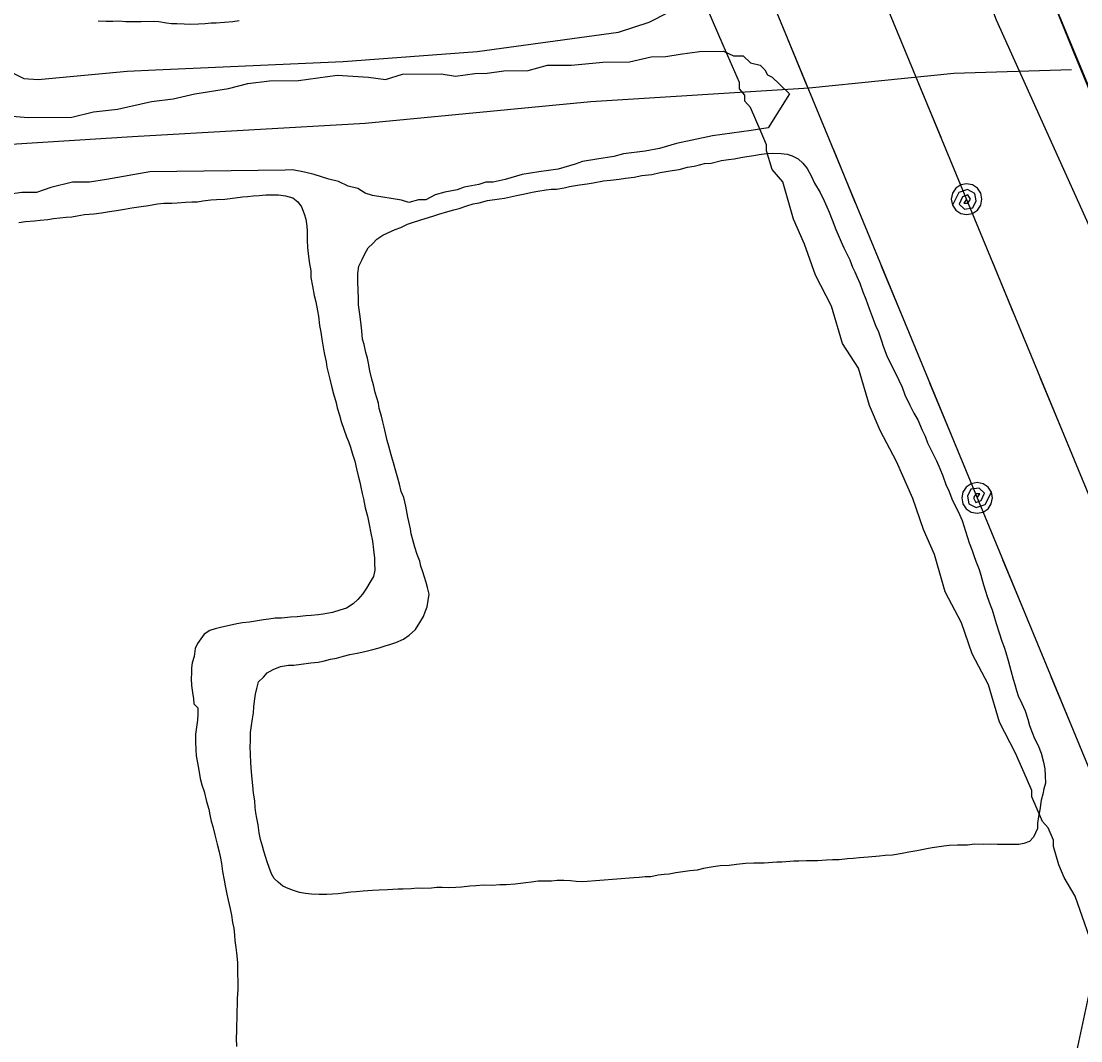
# Model space of a CAD drawing. Extents: x 3329297 to 3367176, y 649250 to 674653.
# Drawn here: x 3344052 to 3344672, y 663241 to 663837 of the extents above; entities that cross this region are included whole.
import ezdxf

# ---------------------------------------------------------------- set-up
doc = ezdxf.new("R2010")
doc.units = 0
for name, color, linetype in [('V-DTCH-CNTR', 7, 'Continuous'), ('V-RAIL-TRAK', 7, 'Continuous'), ('V-ROAD-CNTR', 7, 'Continuous'), ('V-SITE-VEGE', 7, 'Continuous'), ('V-TOPO-SHOR', 7, 'Continuous'), ('V-UTIL-LINE', 7, 'Continuous')]:
    doc.layers.add(name, color=color, linetype=linetype)

msp = doc.modelspace()

# ---------------------------------------------------------------- linework, layer by layer
at = {"layer": 'V-DTCH-CNTR'}
msp.add_lwpolyline([(3344007.01, 663826.9), (3344053.19, 663803.82), (3344061.54, 663803.22), (3344113.64, 663808.03), (3344130.31, 663808.92), (3344240.13, 663813.73), (3344318.64, 663819.54), (3344401.25, 663830.97), (3344419.26, 663836.75), (3344430.32, 663842.45)], dxfattribs=at)
at = {"layer": 'V-RAIL-TRAK'}
msp.add_lwpolyline([(3345872.39, 660898.26), (3345202.62, 662524.79), (3345202.63, 662524.76), (3343834.7, 665838.96), (3343834.66, 665839.05), (3342962.13, 667964.33), (3342962.13, 667964.33), (3342142.3, 669950.69), (3342142.3, 669950.69), (3341846.64, 670653.15)], dxfattribs=at)
msp.add_arc((6548955.17, 1986802.12), 3466661.35, 202.39858103, 202.45783936, dxfattribs=at)
at = {"layer": 'V-ROAD-CNTR'}
msp.add_arc((64166487.83, 25668654.34), 65761050.37, 202.3471200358, 202.3499144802, dxfattribs=at)
at = {"layer": 'V-SITE-VEGE'}
for points in [[(3344041.64, 663782.2), (3344055.8, 663780.96), (3344081.27, 663781.26), (3344093.97, 663784.25), (3344108.1, 663785.84), (3344127.86, 663790.32), (3344140.58, 663791.89), (3344153.28, 663794.87), (3344173.05, 663797.94), (3344184.34, 663800.91), (3344197.06, 663802.48), (3344214.04, 663802.69), (3344236.64, 663805.79), (3344255.05, 663804.59), (3344264.97, 663803.3), (3344274.85, 663806.25), (3344297.48, 663806.52), (3344305.99, 663805.21), (3344317.29, 663806.76), (3344324.37, 663806.85), (3344334.25, 663808.38), (3344348.41, 663808.55), (3344359.69, 663811.52), (3344373.84, 663811.69), (3344392.22, 663813.33), (3344407.78, 663813.51), (3344420.48, 663816.5), (3344428.97, 663816.6), (3344437.44, 663818.12), (3344448.75, 663819.67), (3344462.89, 663819.84), (3344468.59, 663817.08), (3344474.25, 663817.15), (3344478.54, 663812.95), (3344484.22, 663811.61), (3344487.08, 663808.81), (3344488.53, 663806), (3344491.38, 663804.62), (3344495.68, 663800.43)], [(3344495.68, 663800.43), (3344501.41, 663794.83), (3344488.91, 663774.87), (3344479.02, 663773.34), (3344456.42, 663770.23), (3344435.24, 663765.73), (3344425.38, 663762.78), (3344416.9, 663761.27), (3344404.19, 663759.7), (3344398.54, 663758.21), (3344388.65, 663756.68), (3344380.18, 663755.16), (3344375.96, 663753.69), (3344366.08, 663750.74), (3344354.78, 663749.19), (3344344.9, 663747.66), (3344335.02, 663744.71), (3344327.97, 663743.21), (3344323.72, 663743.16), (3344319.49, 663741.69), (3344311.02, 663740.17), (3344306.79, 663738.71), (3344299.74, 663737.21), (3344294.09, 663735.72), (3344288.47, 663732.83), (3344284.22, 663732.77), (3344278.58, 663731.29), (3344274.32, 663732.65), (3344257.31, 663735.28), (3344253.04, 663736.64), (3344248.76, 663739.42), (3344243.09, 663740.77), (3344237.39, 663743.53), (3344231.72, 663744.88), (3344223.19, 663747.6), (3344217.52, 663748.95), (3344210.43, 663750.28), (3344206.18, 663750.23), (3344126.94, 663749.27), (3344101.52, 663744.72), (3344091.64, 663743.18), (3344081.73, 663743.06), (3344069.03, 663740.08), (3344060.58, 663737.15), (3344052.09, 663737.04), (3344040.79, 663735.49)]]:
    msp.add_lwpolyline(points, dxfattribs=at)
at = {"layer": 'V-TOPO-SHOR'}
for points in [[(3344484.03, 664185.03), (3344573, 663968.71), (3344622.45, 663838.07), (3344678.92, 663713.06), (3344741.06, 663559.95), (3344751.14, 663533)], [(3344179.26, 663837.46), (3344175.56, 663836.95), (3344170.69, 663836.66), (3344165.83, 663836.14), (3344162.82, 663836.1), (3344159.34, 663835.83), (3344155.41, 663835.55), (3344151, 663835.49), (3344147.06, 663835.68), (3344142.66, 663835.86), (3344139.64, 663835.82), (3344136.62, 663836.24), (3344132.21, 663836.89), (3344129.2, 663837.08), (3344121.78, 663836.99), (3344116.45, 663836.93), (3344112.97, 663836.89), (3344108.79, 663837.3), (3344105.32, 663837.26), (3344101.38, 663837.21), (3344096.74, 663837.39)], [(3343498.79, 663645.52), (3343504.4, 663699.14), (3343506.38, 663707.5), (3343507.04, 663710.29), (3343511.18, 663713.12), (3343598.68, 663723.22), (3343725.78, 663735.89), (3343851.4, 663756.87), (3344008.48, 663762.95), (3344116.88, 663769.82), (3344253.08, 663777.72), (3344385.05, 663790.44), (3344512.91, 663798.25), (3344597.64, 663806.92), (3344666.46, 663809.14)], [(3344445.69, 663752.59), (3344448.7, 663753.33), (3344451.7, 663754.06), (3344455.64, 663754.34), (3344461.65, 663755.8), (3344465.81, 663756.32), (3344469.05, 663756.82), (3344472.98, 663757.56), (3344476.45, 663758.07), (3344480.62, 663758.81), (3344483.63, 663759.31), (3344488.02, 663759.83), (3344491.73, 663760.1), (3344496.6, 663759.93), (3344500.08, 663759.51), (3344503.1, 663758.62), (3344506.6, 663756.81), (3344509.18, 663754.29), (3344511.77, 663751.08), (3344514.38, 663746.47), (3344516.05, 663742.55), (3344519.36, 663737.03), (3344521.74, 663732.19), (3344523.4, 663728.73), (3344524.6, 663725.5), (3344526.5, 663721.12), (3344528.66, 663715.35), (3344530.57, 663710.97), (3344531.76, 663708.2), (3344533.2, 663704.74), (3344534.62, 663701.98), (3344536.76, 663697.6), (3344538.43, 663693.45), (3344539.62, 663690.68), (3344540.82, 663687.92), (3344542.72, 663684), (3344544.4, 663678.92), (3344546.07, 663674.76), (3344548, 663669.22), (3344550.39, 663663), (3344551.82, 663659.3), (3344553.49, 663655.62), (3344555.41, 663650.31), (3344556.38, 663647.07), (3344558.53, 663641.54), (3344560.43, 663637.39), (3344562.57, 663633.24), (3344565.42, 663627.25), (3344567.33, 663623.1), (3344569, 663618.72), (3344571.86, 663612.72), (3344574.24, 663607.89), (3344576.6, 663603.97), (3344579.22, 663597.98), (3344580.89, 663594.52), (3344582.33, 663590.6), (3344585.41, 663584.38), (3344587.55, 663580), (3344589.46, 663575.62), (3344591.14, 663571.23), (3344593.05, 663566.16), (3344594.72, 663562.47), (3344596.87, 663556.93), (3344599.25, 663552.33), (3344600.91, 663548.63), (3344602.58, 663545.18), (3344604.5, 663538.94), (3344605.71, 663535.25), (3344606.68, 663532.02), (3344608.35, 663527.63), (3344609.32, 663524.63), (3344610.51, 663521.4), (3344612.43, 663516.55), (3344613.4, 663513.09), (3344615.08, 663507.55), (3344616.29, 663503.85), (3344617.25, 663500.62), (3344618.94, 663495.77), (3344620.13, 663492.77), (3344621.1, 663489.54), (3344622.54, 663484.92), (3344624.23, 663479.38), (3344625.68, 663474.53), (3344627.12, 663471.07), (3344628.08, 663467.83), (3344629.53, 663463.22), (3344630.99, 663457.44), (3344632.44, 663452.36), (3344633.41, 663449.12), (3344634.38, 663445.66), (3344635.34, 663442.43), (3344637.48, 663438.05), (3344639.39, 663433.67), (3344641.07, 663428.82), (3344642.04, 663425.12), (3344643.48, 663420.97), (3344644.92, 663417.51), (3344647.05, 663413.36), (3344648.73, 663408.98), (3344650.18, 663403.66), (3344650.93, 663399.73)], [(3344282.54, 663481.27), (3344285.04, 663485.48), (3344287.08, 663488.98), (3344288.21, 663491.77), (3344289.33, 663494.57), (3344289.99, 663498.29), (3344290.4, 663502), (3344289.43, 663505.93), (3344288.7, 663508.93), (3344287.73, 663511.93), (3344286.77, 663515.17), (3344285.57, 663518.4), (3344285.07, 663521.41), (3344283.4, 663525.33), (3344282.19, 663529.48), (3344280.98, 663533.87), (3344280.01, 663537.34), (3344279.51, 663540.35), (3344278.04, 663547.05), (3344276.8, 663553.53), (3344275.58, 663558.61), (3344274.15, 663562.07), (3344273.17, 663566.46), (3344272.2, 663569.93), (3344270.99, 663574.08), (3344270.02, 663577.55), (3344268.33, 663583.56), (3344266.87, 663588.64), (3344265.91, 663591.87), (3344264.19, 663599.73), (3344263.45, 663602.97), (3344262.49, 663606.2), (3344261.28, 663610.59), (3344260.77, 663613.83), (3344258.84, 663620.07), (3344257.86, 663624.46), (3344256.89, 663627.93), (3344255.68, 663632.78), (3344254.93, 663637.17), (3344254.43, 663640.18), (3344253.46, 663643.41), (3344252.48, 663648.04), (3344251.51, 663651.27), (3344250.99, 663656.13), (3344250.46, 663661.46), (3344249.95, 663665.86), (3344249.18, 663671.41), (3344249.14, 663675.12), (3344248.85, 663679.98), (3344248.79, 663684.85), (3344248.73, 663689.71), (3344249.37, 663693.9), (3344251.18, 663697.86), (3344252.76, 663701.12), (3344254.81, 663704.62), (3344257.56, 663707.21), (3344259.85, 663709.78), (3344263.29, 663712.14), (3344266.29, 663713.57), (3344270.67, 663715.48), (3344273.9, 663716.68), (3344277.82, 663718.58), (3344280.82, 663719.54), (3344284.97, 663720.98), (3344288.21, 663721.95), (3344292.6, 663723.16), (3344296.06, 663724.36), (3344301.37, 663726.05), (3344304.84, 663727.02), (3344308.07, 663727.75), (3344312.46, 663729.19), (3344316.16, 663730.4), (3344319.85, 663731.14), (3344324.71, 663732.36), (3344331.65, 663733.37), (3344334.66, 663733.87), (3344341.59, 663735.34), (3344346.45, 663736.33), (3344350.84, 663737.31), (3344354.08, 663737.81), (3344358.94, 663738.57), (3344361.94, 663739.07), (3344364.96, 663739.1), (3344369.58, 663739.85), (3344372.59, 663740.58), (3344378.6, 663741.58), (3344383, 663742.1), (3344386.47, 663742.84), (3344392.49, 663743.84), (3344396.65, 663744.35), (3344401.75, 663744.88), (3344405.45, 663745.39), (3344410.54, 663746.14), (3344414.93, 663747.12), (3344420.95, 663747.66), (3344425.8, 663748.88), (3344429.27, 663749.38), (3344432.74, 663749.89), (3344436.91, 663750.64), (3344441.76, 663751.85), (3344445.69, 663752.59)], [(3344050.18, 663719.54), (3344054.12, 663720.05), (3344059.44, 663720.57), (3344062.68, 663720.84), (3344067.31, 663721.36), (3344070.55, 663721.87), (3344077.96, 663722.65), (3344081.2, 663722.92), (3344084.44, 663723.43), (3344088.61, 663724.17), (3344094.16, 663724.7), (3344098.56, 663725.22), (3344103.42, 663725.97), (3344107.35, 663726.48), (3344112.21, 663727.24), (3344116.37, 663728.21), (3344121.93, 663728.98), (3344126.09, 663729.49), (3344131.41, 663730.48), (3344135.12, 663730.76), (3344139.75, 663730.82), (3344142.99, 663731.09), (3344147.86, 663731.38), (3344151.56, 663731.66), (3344154.81, 663731.7), (3344158.05, 663732.2), (3344162.68, 663732.72), (3344165.92, 663732.99), (3344170.78, 663733.28), (3344174.02, 663733.55), (3344181.2, 663734.56), (3344184.21, 663734.83), (3344187.45, 663735.1), (3344190.92, 663735.38), (3344194.86, 663735.66), (3344198.8, 663735.7), (3344202.28, 663735.75), (3344206.46, 663735.1)], [(3344206.46, 663735.1), (3344210.64, 663733.99), (3344213.68, 663731.71), (3344215.81, 663728.72), (3344217.25, 663724.57), (3344218.21, 663721.57), (3344218.96, 663717.4), (3344218.99, 663714.39), (3344219.06, 663709.29), (3344219.34, 663704.89), (3344219.61, 663701.42), (3344220.14, 663696.56), (3344221.13, 663691.24), (3344221.18, 663687.3), (3344222.16, 663682.21), (3344223.16, 663676.89), (3344224.13, 663673.19), (3344225.12, 663667.87), (3344225.62, 663664.63), (3344226.38, 663659.31), (3344227.12, 663655.38), (3344227.64, 663651.21), (3344228.64, 663645.43), (3344229.14, 663642.19), (3344230.11, 663638.03), (3344230.62, 663634.79), (3344232.32, 663627.86), (3344233.54, 663623.01), (3344234.51, 663619.31), (3344235.97, 663613.99), (3344236.7, 663610.99), (3344237.91, 663606.83), (3344238.88, 663603.14), (3344240.56, 663598.52), (3344242, 663594.13), (3344243.2, 663591.37), (3344244.39, 663588.13), (3344245.6, 663583.98), (3344247.04, 663579.82), (3344248.02, 663575.43), (3344249, 663571.27), (3344249.97, 663567.57), (3344250.47, 663564.57), (3344251.21, 663560.87), (3344251.95, 663557.86), (3344252.94, 663552.54), (3344254.39, 663547.69), (3344255.37, 663542.84), (3344256.36, 663537.75), (3344257.35, 663533.12), (3344257.87, 663528.03), (3344258.39, 663523.17), (3344258.43, 663520.16), (3344258.71, 663515.99), (3344257.83, 663512.27), (3344255.78, 663508.77), (3344253.74, 663505.5), (3344251.46, 663501.99), (3344248.72, 663498.95), (3344245.97, 663496.36), (3344242.06, 663493.77), (3344238.13, 663492.56), (3344233.98, 663491.35), (3344228.42, 663490.36), (3344225.42, 663489.86), (3344221.48, 663489.58), (3344218.24, 663489.31), (3344213.14, 663488.78), (3344209.21, 663488.5), (3344204.11, 663487.98), (3344200.4, 663487.93), (3344196.7, 663487.42), (3344193.46, 663486.92), (3344188.84, 663486.17), (3344185.37, 663485.66), (3344181.2, 663485.15), (3344177.96, 663484.65), (3344173.57, 663483.67), (3344169.18, 663482.69), (3344165.25, 663481.71), (3344162.01, 663480.74), (3344158.79, 663478.62), (3344156.74, 663475.81), (3344154.92, 663473.24), (3344153.56, 663470.21), (3344152.93, 663465.57), (3344151.81, 663461.85), (3344151.38, 663458.83), (3344151.42, 663455.82), (3344151.23, 663452.57), (3344151.27, 663448.63), (3344152.02, 663444.46), (3344152.53, 663440.76), (3344152.8, 663437.75), (3344155.14, 663435.46), (3344154.96, 663431.52), (3344154.77, 663428.27), (3344154.35, 663424.09), (3344153.71, 663420.15), (3344153.76, 663415.51), (3344153.82, 663410.88)], [(3344380.52, 663333.65), (3344376.58, 663333.83), (3344373.33, 663334.25), (3344369.39, 663334.44), (3344365.45, 663334.39), (3344362.2, 663334.12), (3344357.57, 663334.06), (3344354.32, 663334.02), (3344350.39, 663333.51), (3344347.15, 663333.01), (3344343.91, 663332.74), (3344340.9, 663332.24), (3344335.57, 663331.94), (3344331.87, 663331.9), (3344327.46, 663331.61), (3344322.36, 663331.78), (3344317.73, 663331.26), (3344314.26, 663331.22), (3344309.4, 663330.47), (3344306.16, 663330.43), (3344301.52, 663330.14), (3344298.04, 663330.33), (3344295.03, 663330.3), (3344291.79, 663330.02), (3344286.69, 663329.73), (3344283.68, 663329.92), (3344279.97, 663329.65), (3344275.34, 663329.36), (3344272.33, 663329.32), (3344266.07, 663329.02), (3344261.21, 663328.73), (3344257.27, 663328.68), (3344251.94, 663328.15), (3344247.77, 663327.87), (3344244.53, 663327.6), (3344240.13, 663327.08), (3344237.12, 663326.58), (3344230.64, 663326.27), (3344226, 663326.21), (3344221.6, 663326.39), (3344218.12, 663326.81), (3344214.63, 663327.47), (3344211.14, 663328.58), (3344207.88, 663329.7), (3344204.85, 663331.06), (3344202.04, 663333.57), (3344199.7, 663335.63), (3344198.27, 663338.4), (3344196.84, 663342.09), (3344195.64, 663345.32), (3344194.67, 663348.55), (3344193.71, 663351.55), (3344192.98, 663354.56), (3344191.77, 663358.48), (3344191.03, 663362.42), (3344190.28, 663367.04), (3344189.53, 663370.97), (3344189.03, 663373.98), (3344188.53, 663377.22), (3344188.48, 663381.16), (3344187.73, 663385.55), (3344187.22, 663389.95), (3344186.94, 663393.66), (3344186.42, 663398.06), (3344186.13, 663403.38), (3344185.83, 663408.48), (3344185.78, 663412.65), (3344185.97, 663416.13), (3344185.91, 663421), (3344186.56, 663425.18), (3344186.98, 663429.12), (3344187.63, 663432.61), (3344187.82, 663436.09), (3344188.24, 663439.34), (3344188.89, 663443.52), (3344189.54, 663446.77), (3344190.66, 663450.72), (3344193.4, 663453.54), (3344195.69, 663455.89), (3344199.15, 663458.01), (3344203.53, 663459.69), (3344208.16, 663460.44), (3344211.17, 663460.48), (3344215.56, 663460.99), (3344221.12, 663461.76), (3344225.52, 663462.27), (3344228.52, 663462.77), (3344232.68, 663463.98), (3344236.15, 663464.49), (3344240.31, 663465.7), (3344244.01, 663466.67), (3344248.4, 663467.42), (3344252.8, 663468.4), (3344257.42, 663469.61), (3344261.12, 663470.58), (3344264.81, 663471.79), (3344268.04, 663472.75), (3344271.04, 663473.72), (3344275.42, 663475.62), (3344278.87, 663477.98), (3344282.54, 663481.27)], [(3344153.82, 663410.88), (3344154.09, 663407.4), (3344154.84, 663403.24), (3344155.58, 663399.08), (3344156.34, 663394.21), (3344157.31, 663390.52), (3344158.75, 663386.6), (3344160.21, 663380.59), (3344161.42, 663376.2), (3344162.16, 663372.96), (3344162.9, 663369.26), (3344163.86, 663366.03), (3344165.08, 663361.18), (3344166.31, 663355.63), (3344167.52, 663351.24), (3344168.26, 663347.54), (3344168.99, 663344.3), (3344169.51, 663339.67), (3344170.5, 663334.58), (3344171, 663331.34), (3344171.99, 663326.49), (3344172.73, 663323.02), (3344173.95, 663317.94), (3344174.69, 663314.24), (3344175.44, 663309.84), (3344176.17, 663306.6), (3344176.46, 663302.44), (3344176.72, 663299.43), (3344177.23, 663295.26), (3344177.74, 663292.02), (3344178.27, 663286.46), (3344178.31, 663283.45), (3344178.35, 663279.97), (3344178.4, 663275.34), (3344178.46, 663270.7), (3344178.06, 663265.37), (3344178.1, 663262.12), (3344177.92, 663257.72), (3344177.97, 663253.54), (3344177.78, 663250.06), (3344177.6, 663246.35), (3344177.41, 663242.18), (3344177.7, 663237.32)], [(3344650.93, 663399.73), (3344651.21, 663395.79), (3344651.26, 663391.39), (3344650.37, 663388.14), (3344649.71, 663384.88), (3344648.83, 663381.39), (3344647.97, 663375.82), (3344647.32, 663371.87), (3344646.67, 663367.92), (3344646.71, 663364.91), (3344644.22, 663359.78), (3344641.94, 663357.2), (3344638.71, 663356.01), (3344635.7, 663355.51), (3344632.22, 663355.46), (3344628.28, 663355.42), (3344623.18, 663355.59), (3344619, 663355.77), (3344615.3, 663355.49), (3344609.74, 663355.66), (3344605.57, 663355.14), (3344599.77, 663355.07), (3344594.91, 663355.01), (3344591.9, 663354.51), (3344584.96, 663353.5), (3344581.95, 663353), (3344575.94, 663351.77), (3344571.31, 663351.02), (3344567.38, 663350.28), (3344561.83, 663349.28), (3344557.43, 663348.99), (3344554.19, 663348.72), (3344547.47, 663348.18), (3344542.38, 663347.66), (3344538.67, 663347.38), (3344535.43, 663347.11), (3344530.57, 663346.58), (3344526.63, 663346.54), (3344523.16, 663346.26), (3344517.83, 663345.97), (3344514.58, 663345.93), (3344511.34, 663345.89), (3344506.94, 663345.83), (3344503.92, 663345.8), (3344496.98, 663345.25), (3344493.96, 663345.21), (3344486.55, 663344.66), (3344480.52, 663344.59), (3344475.66, 663344.3), (3344470.34, 663343.77), (3344466.17, 663343.26), (3344460.84, 663342.96), (3344456.68, 663342.45), (3344451.13, 663341.45), (3344447.43, 663340.48), (3344443.03, 663340.2), (3344439.1, 663339.45), (3344434.93, 663338.94), (3344431, 663338.2), (3344427.99, 663337.93), (3344424.52, 663337.65), (3344420.35, 663336.68), (3344416.88, 663336.63), (3344413.41, 663336.13), (3344410.39, 663336.09), (3344380.52, 663333.65)]]:
    msp.add_lwpolyline(points, dxfattribs=at)
at = {"layer": 'V-UTIL-LINE'}
for points in [[(3345932.08, 660508.54), (3345266.86, 662132.11), (3344424.61, 664169.99), (3343419.02, 666605.5), (3342586.61, 668628.88), (3341907.57, 670274.58), (3341535.58, 671146.22)], [(3341480.75, 671097.04), (3341874.35, 670184.15), (3342489.42, 668700.64), (3343600.75, 666004.86), (3344292.56, 664330.07), (3345012.03, 662588.15), (3345711.48, 660882.58)], [(3344662.57, 663201.67), (3344681.36, 663288.97), (3344668.69, 663325.35), (3344662.33, 663336.25), (3344659.19, 663343.52), (3344655.98, 663354.42), (3344655.98, 663358.05), (3344652.81, 663365.33), (3344649.64, 663368.95), (3344646.48, 663376.22), (3344643.32, 663383.5), (3344643.31, 663387.12), (3344640.13, 663394.4), (3344633.81, 663408.92), (3344624.32, 663427.1), (3344617.96, 663448.9), (3344608.47, 663467.07), (3344602.12, 663485.22), (3344592.62, 663503.42), (3344586.27, 663525.22), (3344579.95, 663539.77), (3344573.6, 663557.92), (3344564.1, 663579.72), (3344554.6, 663597.9), (3344548.26, 663612.44), (3344541.93, 663634.25), (3344532.44, 663648.77), (3344526.08, 663670.57), (3344516.59, 663688.74), (3344510.24, 663706.95), (3344503.88, 663721.47), (3344497.57, 663743.27), (3344491.24, 663750.54), (3344488.07, 663761.45), (3344488.07, 663765.07), (3344484.86, 663772.35), (3344481.7, 663779.62), (3344478.56, 663786.87), (3344475.37, 663790.52), (3344475.36, 663794.15), (3344472.21, 663797.77), (3344472.2, 663801.42), (3344462.7, 663823.22), (3344453.2, 663845.02)], [(3344498.71, 663830.96), (3344511.69, 663799.53)], [(3344590.24, 663769.24), (3344577.25, 663800.66)], [(3344526.96, 663762.56), (3344539.94, 663731.14)], [(3344605.14, 663733.18), (3344603.58, 663730.77), (3344605.91, 663730.85), (3344607.34, 663733.2), (3344605.93, 663735.76), (3344602.73, 663734.61), (3344600.83, 663730.33), (3344603.95, 663727.42), (3344608.78, 663728.02), (3344610.74, 663732.15), (3344609.97, 663736.56), (3344605.71, 663738.82), (3344600.51, 663737.02), (3344596.82, 663729.74), (3344598.77, 663726.82), (3344601.69, 663724.87), (3344605.14, 663724.18), (3344608.58, 663724.86), (3344611.5, 663726.81), (3344613.45, 663729.73), (3344614.14, 663733.18), (3344613.46, 663736.62), (3344611.51, 663739.54), (3344608.59, 663741.49), (3344605.15, 663742.18), (3344601.7, 663741.5), (3344598.78, 663739.55), (3344596.83, 663736.63), (3344596.14, 663733.19), (3344596.82, 663729.74)], [(3344555.21, 663694.17), (3344568.19, 663662.74)], [(3344633.02, 663665.73), (3344620.03, 663697.15)], [(3344583.46, 663625.77), (3344596.44, 663594.35)], [(3344661.28, 663597.34), (3344648.3, 663628.76)], [(3344611.31, 663558.34), (3344612.88, 663560.75), (3344610.55, 663560.67), (3344609.12, 663558.32), (3344610.53, 663555.76), (3344613.73, 663556.91), (3344615.63, 663561.19), (3344612.51, 663564.1), (3344607.68, 663563.5), (3344605.71, 663559.37), (3344606.48, 663554.96), (3344610.74, 663552.7), (3344615.95, 663554.5), (3344619.63, 663561.77), (3344617.68, 663564.69), (3344614.77, 663566.65), (3344611.32, 663567.34), (3344607.88, 663566.66), (3344604.96, 663564.71), (3344603, 663561.79), (3344602.31, 663558.35), (3344603, 663554.9), (3344604.94, 663551.98), (3344607.86, 663550.03), (3344611.3, 663549.34), (3344614.75, 663550.02), (3344617.67, 663551.97), (3344619.62, 663554.88), (3344620.31, 663558.33), (3344619.63, 663561.77)], [(3344626.22, 663522.25), (3344639.2, 663490.83)], [(3344654.47, 663453.86), (3344667.45, 663422.43)]]:
    msp.add_lwpolyline(points, dxfattribs=at)

doc.saveas('drawing.dxf')
